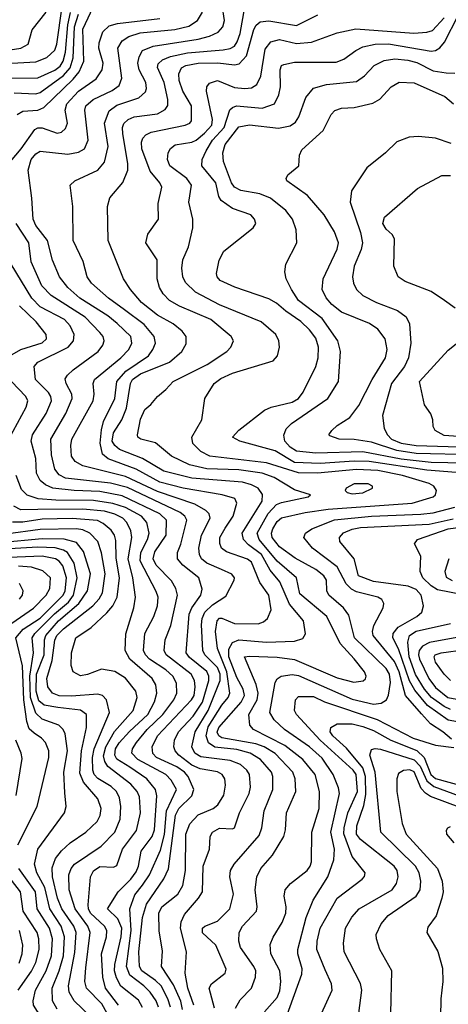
# Model space of a CAD drawing. Extents: x 997026 to 1115308, y 536381 to 619039.
# Tile 355 of 484: x 1032670 to 1034675, y 607919 to 612529. Entities that reach past the tile are written whole.
import ezdxf

# ---------------------------------------------------------------- set-up
doc = ezdxf.new("R2010")
doc.units = 0

msp = doc.modelspace()

# ---------------------------------------------------------------- linework, layer by layer
at = {"layer": '0CON20XD'}
for points in [[(1032657.7, 612085), (1032685, 612100.8), (1032755, 612105.2), (1032782.6, 612117.4), (1032919.9, 612250.1), (1032948.3, 612285), (1032970, 612335), (1032965.5, 612485), (1033026.2, 612615)], [(1033581, 607901), (1033555.6, 607995), (1033567.1, 608015), (1033630.6, 608065), (1033636.6, 608083.4), (1033587.3, 608195), (1033525, 608254), (1033524.4, 608275), (1033536.2, 608285), (1033595, 608307.5), (1033653.1, 608365), (1033670, 608435), (1033653.6, 608515), (1033656.5, 608545), (1033673.6, 608575), (1033791, 608709), (1033803.5, 608745), (1033813.1, 608825), (1033853.7, 608925), (1033854.2, 608985), (1033847.4, 609005), (1033796.4, 609065), (1033748.2, 609095), (1033685, 609112.1), (1033583.1, 609123.1), (1033553.6, 609143.6), (1033542.3, 609175), (1033551.9, 609218.1), (1033615, 609318.6), (1033645.2, 609355), (1033653.7, 609376.3), (1033639.7, 609475), (1033595.9, 609584.1), (1033586.1, 609663.9), (1033593.1, 609715), (1033605, 609726), (1033615, 609726), (1033675, 609702), (1033785, 609700.3), (1033810.4, 609709.6), (1033829.5, 609725), (1033846.2, 609765), (1033835.5, 609834.5), (1033793.1, 609893.1), (1033755, 609988.5), (1033735, 610002.5), (1033637.3, 610037.3), (1033614.6, 610055), (1033606.4, 610076.4), (1033606.4, 610105), (1033631.1, 610148.9), (1033668.9, 610205), (1033686.2, 610265), (1033676.5, 610286.5), (1033617.5, 610305), (1033435, 610334.9), (1033325, 610363.2), (1033215, 610424.3), (1033083.1, 610473.1), (1033058.1, 610495), (1033046.8, 610546.8), (1033051.9, 610608.1), (1033062.8, 610647.2), (1033114.8, 610755), (1033124.8, 610835), (1033166.9, 610883.1), (1033271.8, 610955), (1033293.2, 610985), (1033304.7, 611015), (1033299.7, 611045), (1033251.5, 611101.5), (1033160.8, 611170.8), (1033084.7, 611225), (1033006.4, 611295), (1032985.4, 611325), (1032967, 611397), (1032919.5, 611495), (1032918.9, 611655), (1032905.8, 611754.2), (1032928, 611775), (1033035, 611823.8), (1033067.4, 611862.6), (1033083.1, 611935), (1033066.5, 612045), (1033088.3, 612101.7), (1033125, 612128.4), (1033227.2, 612162.8), (1033258.8, 612191.2), (1033263.5, 612206.5), (1033260.5, 612235), (1033229.1, 612295), (1033222.7, 612325), (1033228.6, 612355), (1033243.8, 612385), (1033294.8, 612405.2), (1033505, 612438.3), (1033558.1, 612451.9), (1033598.8, 612471.2), (1033620, 612495), (1033627.7, 612525), (1033617.8, 612597.8)], [(1032546.7, 612255), (1032755, 612257.3), (1032835, 612293.2), (1032858.9, 612311.1), (1032873.6, 612335), (1032883.7, 612376.3), (1032895.7, 612505), (1032907.5, 612562.5)], [(1032605, 612323.3), (1032745, 612331.6), (1032797.5, 612352.5), (1032833.7, 612386.3), (1032844.2, 612415), (1032869.3, 612590.7)], [(1032625, 612388), (1032675, 612396.5), (1032710, 612415), (1032728.6, 612481.4), (1032793.5, 612565)], [(1032643.4, 612186.6), (1032745, 612182.4), (1032765, 612187.5), (1032875, 612267.8), (1032906.2, 612303.8), (1032919.8, 612350.2), (1032926.6, 612495), (1032945, 612554.8)], [(1033484.2, 607915), (1033456.6, 607995), (1033443.4, 608065), (1033450.2, 608165), (1033421.7, 608275), (1033425.7, 608305), (1033440.2, 608339.8), (1033506.7, 608415), (1033525.9, 608445), (1033527.7, 608565), (1033557.5, 608645), (1033561.2, 608705), (1033572.1, 608725), (1033605, 608742.9), (1033665, 608740), (1033675.4, 608744.6), (1033697.6, 608815), (1033743.2, 608905), (1033749.5, 608935), (1033745.3, 608995), (1033732.5, 609015), (1033702.2, 609042.2), (1033655, 609060.3), (1033516.8, 609076.8), (1033488.9, 609095), (1033476, 609125), (1033491, 609195), (1033552.2, 609295), (1033607.4, 609435), (1033607.4, 609465), (1033595.8, 609495), (1033536.8, 609555), (1033526.8, 609575), (1033520, 609695), (1033523.2, 609725), (1033536.7, 609755), (1033571.2, 609788.8), (1033635, 609830.4), (1033674, 609905), (1033675.2, 609915.2), (1033662.1, 609932.1), (1033614.3, 609954.3), (1033544.7, 609985), (1033520.8, 610005), (1033510.5, 610025), (1033507.6, 610055), (1033520, 610115), (1033561.4, 610195), (1033556.6, 610215), (1033540.6, 610230.6), (1033489.9, 610259.9), (1033315, 610320.2), (1033165, 610390.5), (1032965, 610439.3), (1032929.7, 610459.7), (1032911.8, 610485), (1032908.8, 610535), (1032913.5, 610565), (1033013.8, 610745), (1033018.4, 610775), (1033014.2, 610825), (1033020.6, 610845), (1033142.8, 610945), (1033180, 610985), (1033194.7, 611015), (1033189.3, 611045), (1033126.7, 611106.7), (1033082.2, 611142.2), (1032950.6, 611225), (1032895.8, 611275), (1032856.4, 611325), (1032823.7, 611403.7), (1032799.8, 611495), (1032746.2, 611565), (1032732.6, 611595), (1032726.6, 611693.4), (1032709.1, 611825), (1032723, 611875), (1032745, 611901.3), (1032765, 611912.8), (1032895, 611899.8), (1032945, 611908.1), (1032973.1, 611925), (1032990.5, 611965), (1032974.8, 612105), (1032980, 612125), (1033013.9, 612155), (1033102, 612198), (1033135, 612221.1), (1033148.2, 612255), (1033129, 612395), (1033150, 612430), (1033180.2, 612449.8), (1033233.2, 612466.8), (1033395, 612483.5), (1033460.5, 612499.5), (1033502, 612525), (1033525.9, 612564.1)], [(1033679.5, 607900.5), (1033701.1, 607938.9), (1033754.6, 607995), (1033773.6, 608046.4), (1033774.1, 608075), (1033765.8, 608095), (1033703.6, 608185), (1033695.9, 608215), (1033696.8, 608255), (1033712.5, 608285), (1033778, 608355), (1033781.6, 608375), (1033771.9, 608455), (1033779.3, 608515), (1033798.5, 608555), (1033852.6, 608617.4), (1033906, 608704), (1033914.1, 608735), (1033918.8, 608815), (1033961.8, 608915), (1033958.2, 608975), (1033948.2, 609005), (1033865, 609092.6), (1033813.7, 609123.7), (1033775, 609138.9), (1033615, 609166), (1033601.1, 609175), (1033593.3, 609193.3), (1033601, 609215), (1033706.4, 609333.6), (1033721.7, 609365), (1033716.1, 609395), (1033685, 609448.4), (1033648, 609545), (1033648, 609582), (1033665, 609612.5), (1033695, 609625.5), (1033825, 609613.9), (1033955, 609618.6), (1033995, 609631.8), (1034007, 609653), (1033997.2, 609715), (1033932, 609792), (1033886.8, 609896.8), (1033842.1, 609952.1), (1033801.2, 610025), (1033740.6, 610070.6), (1033716.5, 610095), (1033711.5, 610125), (1033804, 610275), (1033805.5, 610305.5), (1033785.5, 610335.5), (1033755, 610351.5), (1033712.8, 610362.8), (1033475, 610382.2), (1033345, 610415.6), (1033245, 610474.1), (1033136.5, 610516.5), (1033114.7, 610534.7), (1033103.1, 610555), (1033108.4, 610595), (1033148.1, 610655), (1033170.4, 610709.6), (1033188.8, 610825), (1033197.7, 610845), (1033235, 610871.3), (1033371.2, 610925), (1033427.9, 610975), (1033448.9, 611011.1), (1033448.5, 611045), (1033429.9, 611069.9), (1033388.5, 611105), (1033315.4, 611145.4), (1033239.1, 611205), (1033188.2, 611265), (1033155.4, 611315), (1033084, 611495), (1033080, 611655), (1033092.3, 611695), (1033152.6, 611767.4), (1033175.3, 611825), (1033175.7, 611855), (1033152.8, 611995), (1033151.6, 612025), (1033157.3, 612042.7), (1033178, 612062), (1033205, 612074.1), (1033315, 612088.9), (1033351.2, 612108.8), (1033362.7, 612127.3), (1033363.1, 612155), (1033345.1, 612235.1), (1033314.8, 612305), (1033317.1, 612322.9), (1033338.2, 612341.8), (1033375, 612357.3), (1033455.6, 612374.4), (1033621.4, 612388.6), (1033655.2, 612394.8), (1033674.8, 612405.2), (1033688.1, 612425), (1033701.7, 612465), (1033722.6, 612587.4)], [(1033981, 609841), (1033964.7, 609915), (1033875, 609994), (1033790.3, 610095), (1033780.8, 610125), (1033832.8, 610217.2), (1033871.5, 610258.5), (1033895, 610269.1), (1034020, 610295), (1034030, 610305), (1033955, 610327.3), (1033860.4, 610385), (1033804.4, 610405), (1033695, 610420.9), (1033545, 610426.5), (1033464.9, 610444.9), (1033379.5, 610485), (1033305, 610547.5), (1033236.2, 610565), (1033222.9, 610575), (1033220.6, 610585), (1033235, 610658.8), (1033255, 610704), (1033283.2, 610726.8), (1033314, 610765), (1033353.2, 610796.8), (1033387.5, 610835), (1033546.5, 610915), (1033639.2, 610975), (1033658.1, 610995), (1033670, 611025), (1033659.2, 611045), (1033563.5, 611125), (1033418, 611188), (1033370.9, 611215), (1033340.8, 611245), (1033323.3, 611275), (1033313.2, 611315), (1033312.7, 611405), (1033259.4, 611485), (1033270, 611525), (1033318.8, 611595), (1033317.7, 611667.7), (1033334.5, 611745), (1033325.5, 611765), (1033280, 611820), (1033241.6, 611925), (1033239.5, 611955), (1033246.1, 611973.9), (1033260.5, 611989.5), (1033285, 612002.1), (1033444.2, 612035.8), (1033465.6, 612045), (1033473.3, 612055), (1033474.2, 612125), (1033433.8, 612195), (1033416.2, 612245), (1033414.8, 612275.3), (1033426.3, 612303.7), (1033447.5, 612315), (1033505, 612325.5), (1033597.2, 612327.2), (1033675, 612317), (1033697.2, 612322.8), (1033730.8, 612359.2), (1033765, 612482.5), (1033776.2, 612503.8), (1033795, 612519.2), (1033835, 612523.8), (1033965, 612502.5), (1034065, 612551.1)], [(1034945, 610390.5), (1034575, 610419.3), (1034305, 610459.7), (1034235, 610462.2), (1034075, 610450.9), (1033955, 610455.8), (1033865, 610509.6), (1033700, 610555), (1033666.2, 610575), (1033695, 610607.1), (1033815, 610700.5), (1033845.8, 610714.2), (1033945, 610738.1), (1033975, 610755.4), (1033996.5, 610785), (1034055.9, 610905), (1034065.8, 610945), (1034067.3, 610995), (1034055, 611037.8), (1034025, 611076.9), (1033985, 611116.4), (1033914.3, 611164.3), (1033872.1, 611202.1), (1033835, 611221.3), (1033675.9, 611275.9), (1033608.3, 611308.3), (1033594.4, 611325), (1033591.3, 611341.3), (1033602.7, 611402.7), (1033625, 611446), (1033762.5, 611555), (1033774.2, 611575), (1033769.2, 611595), (1033752, 611615), (1033665, 611645.5), (1033612.2, 611682.2), (1033601.7, 611701.7), (1033587, 611765), (1033522.5, 611845), (1033524.2, 611875), (1033542.2, 611915), (1033572.3, 611965), (1033626, 612025), (1033653.4, 612106.6), (1033665, 612118.2), (1033684.8, 612125.2), (1033805, 612114.8), (1033861.9, 612135), (1033883, 612177), (1033889.6, 612215), (1033888.5, 612295), (1033895, 612314), (1033905, 612320), (1033955, 612330.8), (1034150.4, 612329.6), (1034186.2, 612343.8), (1034242.2, 612385), (1034275, 612401.4), (1034333.3, 612415), (1034395, 612415.5), (1034595, 612382), (1034614.8, 612385.2), (1034635, 612397.3), (1034656.7, 612423.3), (1034720.7, 612549.3)], [(1032609.1, 611845), (1032677.6, 611925), (1032741.5, 612015), (1032755, 612022.5), (1032775, 612023.2), (1032845, 611998), (1032865, 612003.1), (1032885, 612019.5), (1032893.7, 612045), (1032883, 612105), (1032890, 612135), (1032944.3, 612195), (1033028.1, 612251.9), (1033055.5, 612294.5), (1033060.4, 612325), (1033040.6, 612395), (1033041.2, 612421.2), (1033058.3, 612471.7), (1033089, 612501), (1033128.2, 612511.8), (1033325, 612534.6)], [(1033492.6, 611252.6), (1033445, 611298.1), (1033433.4, 611325), (1033428.8, 611365), (1033432.9, 611405), (1033459.3, 611465), (1033480.2, 611555), (1033480, 611595), (1033461.5, 611675), (1033473.1, 611755), (1033452.2, 611785), (1033372.9, 611845), (1033362.2, 611875), (1033363.8, 611905), (1033374.8, 611925.2), (1033397.1, 611942.9), (1033475, 611956.1), (1033495, 611964.8), (1033535, 611997.5), (1033568.4, 612035), (1033571.7, 612061.7), (1033543.5, 612195), (1033546.2, 612215), (1033558.4, 612231.6), (1033596, 612244), (1033675, 612212), (1033723.2, 612206.8), (1033755, 612209.7), (1033779.6, 612225), (1033798.6, 612265), (1033818.9, 612391.1), (1033845.6, 612425.6), (1033885, 612436.4), (1033965, 612417.8), (1034035, 612423.6), (1034155, 612466.9), (1034243.2, 612486.8), (1034513.7, 612466.3), (1034575, 612470), (1034601, 612479), (1034655, 612538.1)], [(1034905, 610449.4), (1034595, 610455.8), (1034455, 610471), (1034275, 610505.4), (1034055, 610499.1), (1033965, 610508.5), (1033935, 610527.7), (1033910.4, 610555), (1033906, 610584), (1033917.3, 610612.7), (1033942, 610638), (1034111.2, 610755), (1034161.8, 610835), (1034171.2, 610975), (1034157.5, 611025), (1034085, 611129.3), (1033974.7, 611215), (1033940.8, 611265), (1033917.3, 611315), (1033911.1, 611348.9), (1033914.4, 611385), (1033966.2, 611485), (1033963.1, 611545), (1033946.7, 611595), (1033915, 611636.1), (1033843.4, 611693.4), (1033793.2, 611713.2), (1033705, 611729.5), (1033675, 611744.3), (1033661, 611765), (1033623.4, 611865), (1033620.5, 611905), (1033631.3, 611945), (1033695, 612027.5), (1033745, 612036.9), (1033880.5, 612020.5), (1033935, 612032.6), (1033960.2, 612049.8), (1033975.2, 612074.8), (1034007.9, 612165), (1034045, 612208), (1034105, 612226.4), (1034245, 612240.3), (1034283.1, 612266.9), (1034328.2, 612315), (1034375, 612338.3), (1034425, 612346.2), (1034485, 612340), (1034527.9, 612327.9), (1034605, 612290), (1034665, 612279.7), (1034705, 612279.3)], [(1034795, 610491), (1034525, 610498.1), (1034435, 610512), (1034315, 610550.9), (1034235, 610563), (1034165, 610565.5), (1034120.5, 610580.5), (1034116.7, 610585), (1034130, 610605), (1034155, 610628.6), (1034213.9, 610666.1), (1034257.1, 610722.9), (1034318.7, 610845), (1034381.5, 610945), (1034388.8, 610985), (1034379.5, 611035), (1034345, 611080), (1034305.8, 611105.8), (1034175, 611158.9), (1034130.9, 611195), (1034103.8, 611226.2), (1034085.5, 611265.5), (1034088.9, 611315), (1034155.4, 611455), (1034161.8, 611485), (1034142.5, 611535), (1034094.5, 611615), (1034016.4, 611706.4), (1033920, 611775), (1033916.7, 611785), (1033925, 611802.5), (1033976, 611845), (1033978.8, 611895), (1033989.7, 611920.3), (1034089.5, 612010.5), (1034127.1, 612085), (1034145, 612104.2), (1034175, 612114.4), (1034235, 612117.9), (1034321.9, 612138.1), (1034355, 612157.5), (1034408.1, 612215), (1034445, 612237.1), (1034515, 612232.7), (1034659.4, 612169.4), (1034699.2, 612135)], [(1034688.6, 611948.6), (1034615, 611974.1), (1034535, 611982.9), (1034491.2, 611978.8), (1034435, 611957.5), (1034381.4, 611905), (1034294.2, 611835), (1034222.4, 611727.6), (1034216.1, 611675), (1034265, 611531.9), (1034274.1, 611485), (1034267.4, 611452.6), (1034234.2, 611375), (1034226.9, 611325), (1034231.2, 611295), (1034245.8, 611265.8), (1034275, 611237.9), (1034338.6, 611205), (1034437.9, 611167.9), (1034477.7, 611137.7), (1034494.1, 611105), (1034499.8, 611015), (1034488.3, 610945), (1034470, 610905), (1034410, 610825), (1034366.9, 610675), (1034374.7, 610615), (1034390, 610585), (1034410, 610565), (1034455, 610546.8), (1034524.6, 610534.6), (1034775, 610526.8)], [(1034707.9, 611177.9), (1034658, 611215), (1034595, 611255.6), (1034473, 611303), (1034440, 611325), (1034420, 611375), (1034422.7, 611502.7), (1034413, 611523), (1034385, 611548.8), (1034368.8, 611575), (1034376.7, 611605), (1034531.1, 611738.9), (1034645, 611800), (1034685, 611800)], [(1033431.9, 607895), (1033423.3, 607933.3), (1033389.9, 608009.9), (1033332.9, 608095), (1033337.7, 608167.7), (1033323, 608263), (1033321.1, 608345), (1033335.3, 608375), (1033410.3, 608435), (1033433, 608475), (1033445.6, 608545), (1033447, 608715), (1033465.6, 608764.4), (1033505, 608806.6), (1033574.3, 608835.7), (1033597.2, 608852.8), (1033625, 608898.6), (1033633.4, 608945), (1033629.6, 608975), (1033617.9, 608995), (1033595, 609006.7), (1033515, 609021.4), (1033475, 609039.2), (1033413.8, 609085), (1033397.9, 609105), (1033391.6, 609125), (1033394.8, 609155), (1033412.3, 609195), (1033481.9, 609268.1), (1033525, 609333), (1033555.5, 609435.5), (1033554.8, 609455), (1033545, 609476.7), (1033465, 609542.5), (1033448.8, 609565), (1033462.1, 609745), (1033474.9, 609775.1), (1033517.5, 609835), (1033523.3, 609863.3), (1033508.5, 609915), (1033433.4, 609975), (1033408.4, 610005), (1033407.5, 610035), (1033423.7, 610073.7), (1033452.1, 610185), (1033443.1, 610205), (1033420.8, 610220.8), (1033175, 610338.2), (1033095, 610358.7), (1032885, 610382), (1032855, 610397.5), (1032834.3, 610425), (1032819, 610491), (1032816, 610565), (1032886.1, 610685), (1032915.8, 610755), (1032913.7, 610775), (1032887.3, 610825), (1032883, 610847), (1032892.9, 610865), (1032920.5, 610889.5), (1033036.9, 610975), (1033058.9, 611005), (1033065.4, 611025), (1033060.4, 611045), (1033045.3, 611065), (1032976, 611136), (1032817.5, 611237.5), (1032773.4, 611283.4), (1032723.8, 611395), (1032713.3, 611485), (1032653, 611575)], [(1033375.4, 607905), (1033363.2, 607945), (1033331.6, 608005), (1033305, 608030.8), (1033241.7, 608075), (1033230.4, 608095), (1033227.2, 608165), (1033245.2, 608325), (1033262.6, 608387.4), (1033344.2, 608505.8), (1033366.8, 608553.2), (1033398.3, 608805), (1033415.2, 608835), (1033475.7, 608895), (1033484, 608925), (1033458, 608985), (1033441, 609005), (1033405, 609030.1), (1033310.3, 609075), (1033293.1, 609093.1), (1033289.6, 609125), (1033315, 609175.3), (1033474.4, 609345), (1033485.8, 609365), (1033491, 609405), (1033488.5, 609435), (1033472.5, 609465), (1033355.9, 609555), (1033345.3, 609575), (1033350, 609625), (1033377.7, 609692.3), (1033408.8, 609835), (1033400.8, 609865), (1033380.8, 609900.8), (1033308.8, 609975), (1033294.5, 610005), (1033302.2, 610037.8), (1033355.6, 610115), (1033356.1, 610185), (1033326, 610216), (1033149.3, 610299.3), (1033045, 610319.1), (1032924.2, 610324.2), (1032825.6, 610335.6), (1032790.5, 610350.5), (1032765, 610370.7), (1032748.4, 610405), (1032745.2, 610475), (1032723.7, 610555), (1032730, 610585), (1032794.3, 610685.7), (1032818.3, 610745), (1032815.7, 610765), (1032804, 610784), (1032744.6, 610845), (1032737.8, 610905), (1032755.6, 610925), (1032897.5, 610995), (1032922.2, 611025), (1032924.1, 611055), (1032905.5, 611095.5), (1032879.4, 611125), (1032765, 611184.1), (1032726, 611225), (1032630.2, 611385)], [(1033875, 607740.5), (1033989.7, 608060.3), (1033991.6, 608085), (1033971.4, 608155), (1033971.4, 608175), (1034009.6, 608325), (1034043, 608407), (1034111, 608515), (1034140.2, 608595), (1034143, 608645), (1034125.5, 608725), (1034165.3, 608905.3), (1034161.7, 608931.7), (1034137.1, 608995), (1034085, 609070.7), (1034025.2, 609125), (1033909.1, 609205), (1033860.1, 609250.1), (1033840, 609285), (1033865.2, 609424.8), (1033875, 609442.7), (1033892.9, 609455), (1033945, 609463.2), (1033975, 609458.1), (1034225, 609346.7), (1034325, 609324.8), (1034361.7, 609328.3), (1034385.2, 609344.8), (1034395, 609366), (1034405.2, 609425), (1034400.2, 609465), (1034385, 609491.8), (1034236.5, 609635), (1034210.3, 609740.3), (1034185.3, 609775), (1034116, 609835), (1034107.2, 609855), (1034104.7, 609905), (1034093.4, 609925), (1034055, 609954), (1033958.2, 610008.2), (1033885, 610060.2), (1033850.9, 610105), (1033847.4, 610125), (1033854.1, 610145), (1033875, 610179.1), (1033895, 610196.1), (1034005, 610221), (1034113.2, 610236.8), (1034506, 610265), (1034605, 610294.6), (1034615.7, 610305), (1034619.2, 610325), (1034607.5, 610345), (1034585, 610356.6), (1034461.5, 610395), (1034345, 610417.6), (1034245, 610422.5), (1034063.8, 610406.2), (1033975, 610406.8), (1033825, 610453.8), (1033560, 610485), (1033516.9, 610506.9), (1033480.7, 610545), (1033475.9, 610575), (1033521.8, 610655), (1033536.2, 610755), (1033580.4, 610825), (1033611, 610849), (1033665, 610874), (1033855, 610931.5), (1033875.6, 610955), (1033885.4, 610995), (1033882.1, 611025), (1033868.2, 611055), (1033800, 611115), (1033605, 611193.9), (1033492.6, 611252.6)], [(1032624.6, 610955.4), (1032675, 610984.1), (1032774.4, 611015.6), (1032794.6, 611035), (1032793.8, 611055), (1032747.8, 611115), (1032668.6, 611188.6)], [(1034785, 610573.1), (1034655, 610582.7), (1034613.3, 610605), (1034603.9, 610623.9), (1034603.3, 610655), (1034593.6, 610683.6), (1034563.8, 610725), (1034540.6, 610835), (1034675, 610981.4), (1034743.6, 611036.4)], [(1032618.4, 610565), (1032700.3, 610715), (1032708.2, 610745), (1032698.9, 610765), (1032632.1, 610835)], [(1033319.7, 607905), (1033308.4, 607935), (1033280, 607975), (1033250.9, 608005), (1033185.5, 608055), (1033169.5, 608095), (1033190.9, 608265), (1033184.8, 608365), (1033209, 608431), (1033243.9, 608476.1), (1033277.5, 608525), (1033329, 608641), (1033346.9, 608713.1), (1033356.5, 608825), (1033403.4, 608925), (1033378.7, 608968.7), (1033354.2, 608995), (1033222.6, 609065), (1033195.2, 609095), (1033197.6, 609115), (1033216.5, 609145), (1033266.6, 609205), (1033339.8, 609275), (1033390.6, 609345), (1033405.3, 609375.3), (1033402.9, 609422.9), (1033386.2, 609455), (1033354.2, 609485), (1033277, 609535), (1033258.3, 609555), (1033249.8, 609575), (1033254.8, 609655), (1033297.4, 609735), (1033314.2, 609785), (1033317.7, 609825), (1033308.7, 609851.3), (1033233.5, 609995), (1033237.2, 610035), (1033267.8, 610095), (1033276.4, 610125), (1033264.3, 610175), (1033240.5, 610205), (1033165, 610244.6), (1033105, 610264), (1033015, 610277.3), (1032839.3, 610279.3), (1032756.3, 610286.3), (1032705, 610302.6), (1032679.1, 610329.1), (1032654.2, 610395)], [(1034225, 610308.6), (1034275, 610314.4), (1034320, 610335), (1034321.2, 610345), (1034300, 610355), (1034234.7, 610355.3), (1034196.7, 610335), (1034193.3, 610325), (1034202.5, 610315), (1034225, 610308.6)], [(1033245, 607904), (1033225, 607937.4), (1033143.8, 608003.8), (1033122.9, 608042.9), (1033114, 608075), (1033114.3, 608105), (1033144.9, 608235), (1033147.7, 608275), (1033129.5, 608319.5), (1033080.9, 608365), (1033130.3, 608445), (1033189.8, 608505), (1033215, 608539.3), (1033226.3, 608565), (1033238.1, 608635), (1033289.6, 608705), (1033300.4, 608735), (1033311.2, 608895), (1033305.2, 608925), (1033265, 608975.2), (1033185, 609028.5), (1033125, 609066.5), (1033114.6, 609085), (1033118, 609115), (1033135, 609142.8), (1033183.2, 609196.8), (1033269.3, 609275), (1033300.6, 609335), (1033311.3, 609375), (1033306.2, 609415), (1033290.3, 609445), (1033184.6, 609534.6), (1033163.4, 609575), (1033166.3, 609653.7), (1033203.2, 609775), (1033212, 609825), (1033200, 609915), (1033177.6, 610005), (1033194.8, 610104.8), (1033190.4, 610135), (1033171.4, 610175), (1033153.2, 610195), (1033115, 610214.3), (1033067.4, 610227.4), (1032965, 610237.4), (1032754.6, 610235.4), (1032675, 610234.1), (1032641.9, 610251.9)], [(1034690.6, 609160.6), (1034650, 609195), (1034591.9, 609231.9), (1034549.2, 609279.2), (1034474.4, 609364.4), (1034445.8, 609475), (1034423.8, 609523.8), (1034322.9, 609645), (1034320.2, 609665), (1034327, 609693), (1034370.6, 609775), (1034372.9, 609795), (1034364.4, 609814.4), (1034345.8, 609825.8), (1034245, 609850.2), (1034222, 609862), (1034198, 609888), (1034155, 609967.4), (1034040.4, 610055), (1033998.9, 610105), (1034006.9, 610125), (1034036.7, 610145), (1034143.1, 610186.9), (1034315, 610204), (1034546.6, 610213.4), (1034605, 610220.7), (1034705, 610246.2)], [(1033131.5, 607915), (1033070.9, 607995), (1033059, 608045), (1033052.1, 608155), (1033076.1, 608235), (1033078.2, 608265), (1033066.4, 608285), (1033001.5, 608345), (1032992, 608365), (1032990.8, 608385), (1033001.9, 608515), (1033015, 608543.6), (1033045, 608563.6), (1033108.9, 608561.1), (1033125, 608568.6), (1033151.4, 608645), (1033216.9, 608733.1), (1033234.8, 608815), (1033229.9, 608889.9), (1033219.8, 608915), (1033190.1, 608950.1), (1033082.2, 609032.2), (1033068.1, 609055), (1033062.6, 609082.6), (1033072.2, 609125), (1033114, 609196), (1033201.1, 609295), (1033220.3, 609355), (1033213.9, 609385), (1033165, 609445.3), (1033115, 609476.8), (1033052.5, 609487.5), (1032987.3, 609462.7), (1032955, 609456.9), (1032919.4, 609475), (1032910, 609505), (1032912.5, 609565), (1032933.1, 609635), (1033005, 609683.3), (1033078.1, 609751.9), (1033105.4, 609784.6), (1033126, 609825), (1033137.3, 609915), (1033121.9, 610008.1), (1033119.9, 610090.1), (1033113.8, 610115), (1033098.3, 610138.3), (1033060.4, 610170.4), (1033033.4, 610183.4), (1032915, 610193.9), (1032775, 610189.9), (1032685, 610175.6), (1032636.2, 610176.2)], [(1034717.9, 609242.1), (1034675, 609249.6), (1034577.8, 609317.8), (1034519, 609389), (1034494, 609434), (1034442.6, 609582.6), (1034416.3, 609635), (1034417, 609655), (1034440.8, 609685), (1034527.1, 609735), (1034550.7, 609755), (1034559.3, 609785), (1034547.6, 609835), (1034525, 609860.6), (1034487.3, 609877.3), (1034325, 609898.5), (1034254.6, 609925), (1034234.8, 610004.8), (1034168.2, 610085), (1034166.7, 610105), (1034184.1, 610125.9), (1034225, 610144), (1034265, 610151.3), (1034585, 610166.5), (1034697.8, 610192.2)], [(1034745, 609835.6), (1034625, 609859.8), (1034595, 609877.7), (1034555.2, 609915), (1034543.5, 609945), (1034546.9, 610016.9), (1034517.5, 610075), (1034531.2, 610095), (1034571.1, 610108.9), (1034675, 610145.3), (1034755, 610155.3)], [(1033079, 607875), (1033055, 607921.6), (1032981.8, 607995), (1032975.2, 608025), (1032979, 608089), (1033000, 608255), (1032988.3, 608285), (1032930, 608365), (1032900.9, 608455), (1032899.8, 608525), (1032910.2, 608555), (1032926.5, 608575), (1033050.5, 608659.5), (1033115, 608724.6), (1033139.5, 608785), (1033143.8, 608845), (1033137.3, 608885), (1033123.6, 608915), (1033098, 608938), (1033035, 608976.3), (1033018.8, 608995), (1033011.9, 609015), (1033010.7, 609075), (1033018, 609115), (1033090.7, 609285), (1033076.2, 609345), (1033056.7, 609365), (1033035, 609371.4), (1032912, 609362), (1032855, 609363.4), (1032822.9, 609375), (1032801.8, 609405), (1032796.9, 609445), (1032822.1, 609527.9), (1032835, 609624.3), (1032843.7, 609645), (1032875, 609677.1), (1033011.5, 609785), (1033042.2, 609817.8), (1033057.4, 609845), (1033070.5, 609935), (1033052.5, 610032.5), (1033035.2, 610085), (1032998.4, 610125), (1032965, 610139.6), (1032935, 610144.4), (1032765, 610141.2), (1032605, 610119.4)], [(1032845, 607895.3), (1032823.9, 607935), (1032821.7, 607995), (1032854.9, 608075), (1032875.1, 608145), (1032879.4, 608235), (1032863.4, 608285), (1032811.2, 608365), (1032787.8, 608465), (1032749.8, 608535), (1032740, 608575), (1032755, 608645.5), (1032878.8, 608815), (1032887.9, 608845), (1032881.7, 608908.3), (1032877.2, 609005), (1032893.7, 609105), (1032882.6, 609185), (1032873.3, 609205), (1032852.7, 609225), (1032775, 609253.7), (1032745, 609282.5), (1032720.2, 609355), (1032717.6, 609455), (1032733.9, 609565), (1032728.3, 609635), (1032741, 609655), (1032832.6, 609747.4), (1032897.9, 609802.1), (1032922, 609835), (1032939.2, 609915), (1032924.6, 609985), (1032893.6, 610033.6), (1032875, 610045.7), (1032836.2, 610056.2), (1032755, 610059.2), (1032515, 610044.9)], [(1033001.8, 607861.8), (1032924.9, 607934.9), (1032901.5, 607975), (1032897.7, 608005), (1032928.3, 608161.7), (1032934, 608255), (1032923.6, 608285), (1032867.8, 608365), (1032847.1, 608415), (1032823.7, 608516.3), (1032821.8, 608558.2), (1032838, 608602), (1032865, 608638), (1032906.2, 608675), (1032979.6, 608725), (1033033.1, 608775), (1033047.2, 608802.8), (1033050.5, 608835), (1033035, 608880), (1032969.1, 608959.1), (1032951.5, 609001.5), (1032959.7, 609105), (1032982.5, 609215), (1032982.9, 609275), (1032955, 609295.9), (1032848.6, 609308.6), (1032785, 609319.4), (1032760.2, 609340.2), (1032747, 609385), (1032749.2, 609465), (1032784, 609555), (1032785.4, 609625), (1032791.8, 609645), (1032851.4, 609715), (1032946.1, 609795), (1032987.4, 609855), (1033000.5, 609935), (1032969.2, 610039.2), (1032935, 610081.1), (1032877.4, 610097.4), (1032775, 610098.4), (1032575, 610079.2)], [(1032660.5, 608665), (1032751.8, 608845), (1032806.2, 609075), (1032806, 609106), (1032790, 609145), (1032772.3, 609165), (1032738.2, 609188.2), (1032715, 609208.5), (1032703, 609243), (1032688.9, 609345), (1032683, 609503), (1032651.8, 609635), (1032686.9, 609675), (1032765, 609727.2), (1032873.5, 609835), (1032882.2, 609855), (1032889.2, 609915), (1032871.3, 609971.3), (1032855, 609993.3), (1032837.3, 610005), (1032775, 610017.7), (1032425, 610002.5)], [(1032633.6, 609703.6), (1032735, 609773), (1032793.6, 609835), (1032810.3, 609865), (1032814.7, 609915), (1032778.9, 609948.9), (1032725.1, 609965.1), (1032665, 609969.5)], [(1034677.3, 610005), (1034658.8, 609945), (1034665, 609918.9), (1034692.7, 609902.7)], [(1032668.8, 609815), (1032682.8, 609835), (1032686, 609855), (1032669.3, 609889.3)], [(1033815.9, 607884.1), (1033875, 607951.2), (1033887.5, 607982.5), (1033891.9, 608025), (1033887.1, 608075), (1033845.3, 608155), (1033841.5, 608198.5), (1033855, 608232.5), (1033898.2, 608301.8), (1033914.6, 608345), (1033916.8, 608375), (1033907.1, 608425), (1033912.5, 608455), (1033936.7, 608485), (1034014.2, 608545), (1034028.9, 608565), (1034034.5, 608585.5), (1034036.9, 608725), (1034071.6, 608835), (1034072.9, 608915), (1034052.5, 608995), (1033994.8, 609065), (1033910.6, 609130.6), (1033764.4, 609205), (1033746.4, 609225), (1033741.9, 609275), (1033780.2, 609345), (1033785.2, 609375), (1033775.7, 609415.7), (1033722, 609545), (1033745, 609549.5), (1033875, 609543.6), (1033955, 609533.1), (1034155, 609446.7), (1034232.4, 609427.6), (1034276.1, 609433.9), (1034287.2, 609442.8), (1034290.6, 609455), (1034282.5, 609475), (1034235, 609537.1), (1034168.5, 609608.5), (1034106.9, 609735), (1033981, 609841)], [(1034685, 609298.7), (1034655, 609313.1), (1034596.7, 609355), (1034564.1, 609395), (1034522.2, 609462.2), (1034491.8, 609545), (1034485.4, 609614.6), (1034494, 609645), (1034525, 609665.8), (1034685, 609702.3)], [(1034715, 609636.8), (1034586.5, 609613.5), (1034554.6, 609595.4), (1034538.9, 609575), (1034535.2, 609555), (1034539.9, 609535), (1034583.6, 609443.6), (1034615, 609402.5), (1034672.1, 609355), (1034715, 609347.1)], [(1034685, 609434.7), (1034656.1, 609465), (1034615, 609521.4), (1034608.9, 609545), (1034613.8, 609555), (1034641.2, 609565), (1034755, 609580.7)], [(1034082.2, 607875), (1034132.1, 607985), (1034128.5, 608015), (1034099.4, 608080.6), (1034060.8, 608175), (1034061.1, 608215), (1034076.3, 608275), (1034154.8, 608415.2), (1034271.9, 608505), (1034282.6, 608517.4), (1034286.9, 608535), (1034225, 608611.2), (1034186.9, 608716.9), (1034187.8, 608745), (1034204.9, 608815.1), (1034250.8, 608915), (1034243.9, 608995), (1034230.4, 609015), (1034075.6, 609155), (1033965.4, 609275), (1033956.2, 609295), (1033960.5, 609345), (1033975, 609360.5), (1034045, 609360.3), (1034095.2, 609335.2), (1034341.8, 609251.8), (1034510.4, 609165), (1034615, 609131.5), (1034701.7, 609121.7)], [(1034289.5, 608900.5), (1034288.2, 608985), (1034275.8, 609025.8), (1034198.3, 609118.3), (1034134.3, 609175), (1034123, 609195), (1034125.9, 609215), (1034155, 609232.7), (1034225, 609231.8), (1034275, 609220), (1034325, 609200.6), (1034405.8, 609155.8), (1034527.5, 609107.5), (1034562.9, 609075), (1034592.8, 608995), (1034615, 608976.4), (1034801.9, 608925)], [(1032652.9, 608897.1), (1032680.8, 609069.2), (1032677.5, 609095), (1032651.7, 609155)], [(1034406.9, 607875), (1034410.6, 608075), (1034354.4, 608175), (1034338.6, 608225), (1034338.1, 608245), (1034361.5, 608295), (1034394.5, 608335), (1034525, 608425.4), (1034542.7, 608455), (1034546.8, 608495), (1034538.1, 608535), (1034521.4, 608565), (1034358.8, 608725), (1034333.5, 609005), (1034307.9, 609085), (1034315, 609111.5), (1034333.1, 609116.9), (1034357.2, 609112.8), (1034515, 609062.8), (1034543, 609033), (1034575.1, 608965.1), (1034608.1, 608938.1), (1034785, 608872.9)], [(1034805, 608812.3), (1034592.3, 608892.3), (1034567.7, 608907.7), (1034548.8, 608928.8), (1034515, 609007.6), (1034495, 609016.1), (1034465, 609013.3), (1034441.3, 608998.7), (1034433.9, 608975), (1034434.7, 608915), (1034459.8, 608765), (1034478.1, 608715), (1034624.2, 608555), (1034645.6, 608495.6), (1034651.1, 608445), (1034645.2, 608415), (1034617.8, 608332.2), (1034579.8, 608280.2), (1034574.3, 608255), (1034626, 608166), (1034647.2, 608087.2), (1034649.5, 608025), (1034639.5, 607945), (1034639.1, 607859.1)], [(1034246.9, 607805), (1034270, 607985), (1034265, 608015.7), (1034188.6, 608165), (1034184.2, 608205), (1034194.7, 608275), (1034223.6, 608326.4), (1034257.9, 608365), (1034412.3, 608455), (1034432.8, 608485), (1034440.6, 608515), (1034435.3, 608545), (1034422.2, 608565), (1034265, 608690), (1034246.1, 608715), (1034246.9, 608755), (1034280.1, 608849.9), (1034289.5, 608900.5)], [(1034702, 608675), (1034668.8, 608715), (1034666.4, 608733.6), (1034672.5, 608745), (1034685, 608751.2)], [(1032663.3, 607985), (1032725.8, 608074.2), (1032744.7, 608114.7), (1032761.7, 608175), (1032759.8, 608225), (1032751.9, 608255), (1032685.9, 608355), (1032674.1, 608445), (1032590.2, 608555)], [(1032645.2, 606875), (1032681.8, 606985), (1032692.5, 607075), (1032713.8, 607165), (1032734.5, 607355), (1032738.3, 607445), (1032770.3, 607505), (1032867.9, 607612.1), (1032877.1, 607645), (1032875.7, 607704.3), (1032869.6, 607735), (1032844.8, 607795), (1032753.1, 607885), (1032735.2, 607915), (1032733.3, 607935), (1032744.4, 607985), (1032794.2, 608075), (1032819.1, 608145), (1032823, 608225), (1032809.2, 608275), (1032751.9, 608365), (1032743.9, 608445), (1032666.3, 608555)], [(1032668.2, 608111.8), (1032681.5, 608155), (1032684, 608195), (1032669.6, 608265)]]:
    msp.add_lwpolyline(points, dxfattribs=at)

doc.saveas('drawing.dxf')
